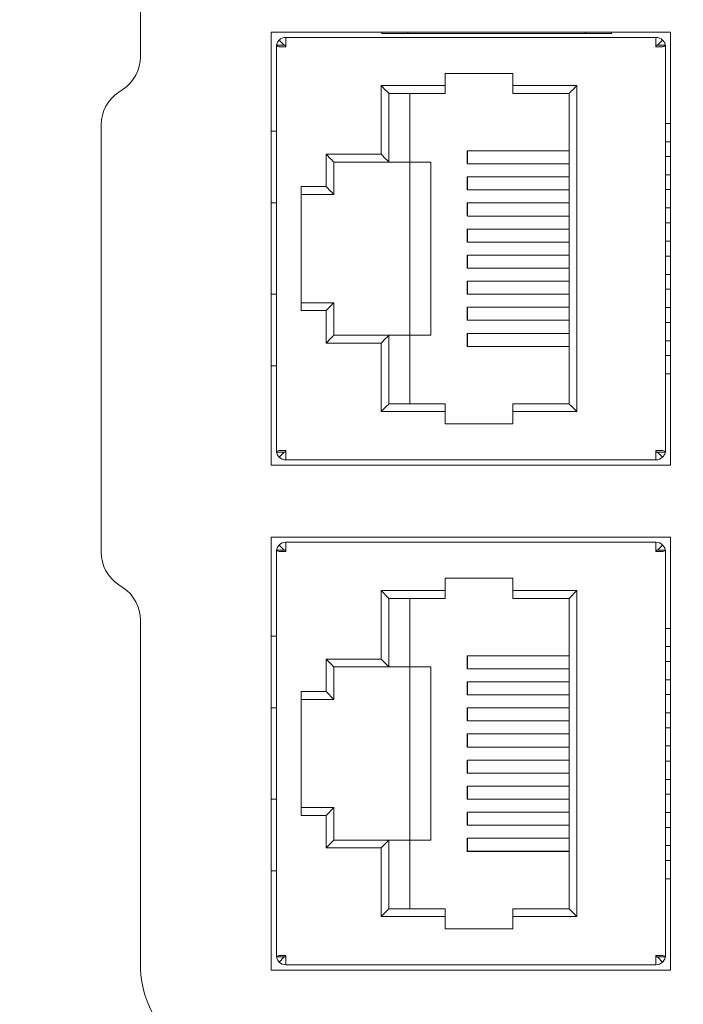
# Model space of a CAD drawing. Header units: millimetres. Extents: x -1114 to 1396, y -630 to 631.
# Tile 313 of 656: x -568 to -542, y 444 to 482. Entities that reach past the tile are written whole.
import ezdxf

# ---------------------------------------------------------------- set-up
doc = ezdxf.new("R2010")
doc.units = ezdxf.units.MM
doc.header["$MEASUREMENT"] = 0

msp = doc.modelspace()

# ---------------------------------------------------------------- linework, layer by layer
at = {"lineweight": 18}
for points, knots in [([(1038.9843, -629.7647), (1038.9843, -629.7647), (-1111.4882, -629.7647), (-1111.4882, -629.7647), (-1111.4882, -629.7647), (-1111.4882, -629.7647), (-1111.4882, 630.7883), (-1111.4882, 630.7883), (-1111.4882, 630.7883), (-1111.4882, 630.7883), (1038.9843, 630.7883), (1038.9843, 630.7883)], [0, 0, 0, 0, 0.3333333, 0.3333333, 0.3333333, 0.3333333, 0.6666667, 0.6666667, 0.6666667, 0.6666667, 1, 1, 1, 1]), ([(-557.7618, 481.3772), (-557.7951, 481.3439), (-557.8218, 481.304), (-557.8398, 481.2604), (-557.8398, 481.2604), (-557.8501, 481.2357), (-557.8575, 481.2097), (-557.8621, 481.1833)], [0, 0, 0, 0, 0.5, 0.5, 0.5, 0.5, 1, 1, 1, 1]), ([(-543.0727, 481.3772), (-543.0393, 481.3439), (-543.0126, 481.304), (-542.9946, 481.2604), (-542.9946, 481.2604), (-542.9843, 481.2357), (-542.9769, 481.2097), (-542.9724, 481.1833)], [0, 0, 0, 0, 0.5, 0.5, 0.5, 0.5, 1, 1, 1, 1]), ([(-557.7618, 481.1227), (-557.7951, 481.1328), (-557.8218, 481.1429), (-557.8398, 481.153), (-557.8398, 481.153), (-557.8578, 481.1631), (-557.8672, 481.1732), (-557.8672, 481.1832)], [0, 0, 0, 0, 0.5, 0.5, 0.5, 0.5, 1, 1, 1, 1]), ([(-542.9672, 481.1832), (-542.9672, 481.1732), (-542.9766, 481.1631), (-542.9946, 481.153), (-542.9946, 481.153), (-543.0126, 481.1429), (-543.0393, 481.1328), (-543.0727, 481.1227)], [0, 0, 0, 0, 0.5, 0.5, 0.5, 0.5, 1, 1, 1, 1]), ([(-557.8672, 465.5821), (-557.8672, 465.5922), (-557.8578, 465.6023), (-557.8398, 465.6124), (-557.8398, 465.6124), (-557.8218, 465.6225), (-557.7951, 465.6326), (-557.7618, 465.6427)], [0, 0, 0, 0, 0.5, 0.5, 0.5, 0.5, 1, 1, 1, 1]), ([(-557.7618, 465.3881), (-557.7951, 465.4215), (-557.8218, 465.4614), (-557.8398, 465.5049), (-557.8398, 465.5049), (-557.8501, 465.5297), (-557.8575, 465.5557), (-557.8621, 465.5821)], [0, 0, 0, 0, 0.5, 0.5, 0.5, 0.5, 1, 1, 1, 1]), ([(-543.0727, 465.6427), (-543.0393, 465.6326), (-543.0126, 465.6225), (-542.9946, 465.6124), (-542.9946, 465.6124), (-542.9766, 465.6023), (-542.9672, 465.5922), (-542.9672, 465.5821)], [0, 0, 0, 0, 0.5, 0.5, 0.5, 0.5, 1, 1, 1, 1]), ([(-542.9724, 465.5821), (-542.9769, 465.5557), (-542.9843, 465.5297), (-542.9946, 465.5049), (-542.9946, 465.5049), (-543.0126, 465.4614), (-543.0393, 465.4215), (-543.0727, 465.3881)], [0, 0, 0, 0, 0.5, 0.5, 0.5, 0.5, 1, 1, 1, 1]), ([(-557.7618, 461.7627), (-557.7951, 461.7728), (-557.8218, 461.7829), (-557.8398, 461.793), (-557.8398, 461.793), (-557.8578, 461.8031), (-557.8672, 461.8132), (-557.8672, 461.8233)], [0, 0, 0, 0, 0.5, 0.5, 0.5, 0.5, 1, 1, 1, 1]), ([(-557.7618, 462.0172), (-557.7951, 461.9839), (-557.8218, 461.944), (-557.8398, 461.9005), (-557.8398, 461.9005), (-557.8501, 461.8757), (-557.8575, 461.8497), (-557.8621, 461.8233)], [0, 0, 0, 0, 0.5, 0.5, 0.5, 0.5, 1, 1, 1, 1]), ([(-543.0727, 462.0172), (-543.0393, 461.9839), (-543.0126, 461.944), (-542.9946, 461.9005), (-542.9946, 461.9005), (-542.9843, 461.8757), (-542.9769, 461.8497), (-542.9724, 461.8233)], [0, 0, 0, 0, 0.5, 0.5, 0.5, 0.5, 1, 1, 1, 1]), ([(-542.9672, 461.8233), (-542.9672, 461.8132), (-542.9766, 461.8031), (-542.9946, 461.793), (-542.9946, 461.793), (-543.0126, 461.7829), (-543.0393, 461.7728), (-543.0727, 461.7627)], [0, 0, 0, 0, 0.5, 0.5, 0.5, 0.5, 1, 1, 1, 1]), ([(-557.8672, 446.2221), (-557.8672, 446.2322), (-557.8578, 446.2423), (-557.8398, 446.2524), (-557.8398, 446.2524), (-557.8218, 446.2625), (-557.7951, 446.2726), (-557.7618, 446.2827)], [0, 0, 0, 0, 0.5, 0.5, 0.5, 0.5, 1, 1, 1, 1]), ([(-543.0727, 446.2827), (-543.0393, 446.2726), (-543.0126, 446.2625), (-542.9946, 446.2524), (-542.9946, 446.2524), (-542.9766, 446.2423), (-542.9672, 446.2322), (-542.9672, 446.2221)], [0, 0, 0, 0, 0.5, 0.5, 0.5, 0.5, 1, 1, 1, 1]), ([(-563.0776, 445.9363), (-563.0776, 444.8754), (-562.6561, 443.858), (-561.906, 443.1078), (-561.906, 443.1078), (-561.1558, 442.3577), (-560.1384, 441.9363), (-559.0776, 441.9363)], [0, 0, 0, 0, 0.5, 0.5, 0.5, 0.5, 1, 1, 1, 1]), ([(-563.0776, 445.9363), (-563.0776, 444.8754), (-562.6561, 443.858), (-561.906, 443.1078), (-561.906, 443.1078), (-561.1558, 442.3577), (-560.1384, 441.9363), (-559.0776, 441.9363)], [0, 0, 0, 0, 0.5, 0.5, 0.5, 0.5, 1, 1, 1, 1]), ([(-557.7618, 446.0281), (-557.7951, 446.0615), (-557.8218, 446.1014), (-557.8398, 446.1449), (-557.8398, 446.1449), (-557.8501, 446.1697), (-557.8575, 446.1957), (-557.8621, 446.2221)], [0, 0, 0, 0, 0.5, 0.5, 0.5, 0.5, 1, 1, 1, 1]), ([(-542.9724, 446.2221), (-542.9769, 446.1957), (-542.9843, 446.1697), (-542.9946, 446.1449), (-542.9946, 446.1449), (-543.0126, 446.1014), (-543.0393, 446.0615), (-543.0727, 446.0281)], [0, 0, 0, 0, 0.5, 0.5, 0.5, 0.5, 1, 1, 1, 1])]:
    msp.add_open_spline(points, degree=3, knots=knots, dxfattribs=at)
for points in [[(-563.0776, 480.739), (-563.0776, 480.739), (-563.0776, 493.9363), (-563.0776, 493.9363)], [(-558.0672, 481.6827), (-558.0672, 481.6827), (-558.0672, 465.0827), (-558.0672, 465.0827)], [(-542.7672, 481.6827), (-542.7672, 481.6827), (-558.0672, 481.6827), (-558.0672, 481.6827)], [(-557.5072, 481.4827), (-557.6027, 481.4827), (-557.6943, 481.4448), (-557.7618, 481.3772)], [(-557.7618, 481.3772), (-557.7618, 481.3772), (-557.5678, 481.1833), (-557.5678, 481.1833)], [(-543.3272, 481.4827), (-543.3272, 481.4827), (-557.5072, 481.4827), (-557.5072, 481.4827)], [(-557.5072, 481.1227), (-557.5072, 481.1227), (-557.5072, 481.4827), (-557.5072, 481.4827)], [(-557.5072, 481.4827), (-557.5072, 481.4827), (-543.3272, 481.4827), (-543.3272, 481.4827)], [(-553.8326, 481.6363), (-553.8326, 481.6363), (-553.8326, 481.6827), (-553.8326, 481.6827)], [(-552.8326, 481.6363), (-552.8326, 481.6363), (-553.8326, 481.6363), (-553.8326, 481.6363)], [(-552.8326, 481.6827), (-552.8326, 481.6827), (-552.8326, 481.6363), (-552.8326, 481.6363)], [(-546.0326, 481.6363), (-546.0326, 481.6363), (-552.8326, 481.6363), (-552.8326, 481.6363)], [(-546.0326, 481.6827), (-546.0326, 481.6827), (-546.0326, 481.6363), (-546.0326, 481.6363)], [(-545.0326, 481.6363), (-545.0326, 481.6363), (-546.0326, 481.6363), (-546.0326, 481.6363)], [(-545.0326, 481.6827), (-545.0326, 481.6827), (-545.0326, 481.6363), (-545.0326, 481.6363)], [(-543.3272, 481.1227), (-543.3272, 481.1227), (-543.3272, 481.4827), (-543.3272, 481.4827)], [(-543.0727, 481.3772), (-543.1402, 481.4448), (-543.2317, 481.4827), (-543.3272, 481.4827)], [(-543.2666, 481.1833), (-543.2666, 481.1833), (-543.0727, 481.3772), (-543.0727, 481.3772)], [(-542.7672, 481.6827), (-542.7672, 481.6827), (-542.7672, 465.0827), (-542.7672, 465.0827)], [(-557.5172, 481.1832), (-557.5172, 481.1832), (-557.8672, 481.1832), (-557.8672, 481.1832)], [(-557.8672, 465.5821), (-557.8672, 465.5821), (-557.8672, 481.1832), (-557.8672, 481.1832)], [(-557.8672, 465.5828), (-557.8672, 465.5828), (-557.8672, 481.1825), (-557.8672, 481.1825)], [(-557.5072, 481.1227), (-557.5072, 481.1227), (-557.7618, 481.1227), (-557.7618, 481.1227)], [(-557.5172, 481.1832), (-557.5172, 481.1631), (-557.5161, 481.1429), (-557.5143, 481.1227)], [(-557.5072, 481.1327), (-557.5099, 481.1327), (-557.5124, 481.1316), (-557.5143, 481.1298)], [(-543.3201, 481.1298), (-543.322, 481.1316), (-543.3246, 481.1327), (-543.3272, 481.1327)], [(-543.0727, 481.1227), (-543.0727, 481.1227), (-543.3272, 481.1227), (-543.3272, 481.1227)], [(-543.3201, 481.1227), (-543.3183, 481.1429), (-543.3172, 481.1631), (-543.3172, 481.1832)], [(-543.3172, 481.1832), (-543.3172, 481.1832), (-542.9672, 481.1832), (-542.9672, 481.1832)], [(-542.9672, 481.1832), (-542.9672, 481.1832), (-542.9672, 465.5821), (-542.9672, 465.5821)], [(-542.9672, 481.1825), (-542.9672, 481.1825), (-542.9672, 465.5828), (-542.9672, 465.5828)], [(-563.7455, 479.491), (-563.3282, 479.7692), (-563.0776, 480.2375), (-563.0776, 480.739)], [(-563.7455, 479.491), (-563.3282, 479.7692), (-563.0776, 480.2375), (-563.0776, 480.739)], [(-551.4072, 480.1027), (-551.4072, 480.1027), (-551.4072, 479.6327), (-551.4072, 479.6327)], [(-548.8072, 480.1027), (-548.8072, 480.1027), (-551.4072, 480.1027), (-551.4072, 480.1027)], [(-548.8072, 479.6327), (-548.8072, 479.6327), (-548.8072, 480.1027), (-548.8072, 480.1027)], [(-563.9096, 479.3816), (-563.9096, 479.3816), (-563.7455, 479.491), (-563.7455, 479.491)], [(-563.9096, 479.3816), (-563.9096, 479.3816), (-563.7455, 479.491), (-563.7455, 479.491)], [(-553.8572, 479.6327), (-553.8572, 479.6327), (-553.8572, 477.0027), (-553.8572, 477.0027)], [(-551.4072, 479.6327), (-551.4072, 479.6327), (-553.8572, 479.6327), (-553.8572, 479.6327)], [(-553.8572, 479.6327), (-553.6817, 479.4571), (-553.5574, 479.3329), (-553.5572, 479.3327)], [(-551.4072, 479.3327), (-551.4072, 479.3327), (-551.4072, 479.6327), (-551.4072, 479.6327)], [(-546.3572, 479.6327), (-546.3572, 479.6327), (-548.8072, 479.6327), (-548.8072, 479.6327)], [(-548.8072, 479.6327), (-548.8072, 479.6327), (-548.8072, 479.3327), (-548.8072, 479.3327)], [(-546.3572, 479.6327), (-546.5328, 479.4571), (-546.657, 479.3329), (-546.6572, 479.3327)], [(-546.3572, 467.1327), (-546.3572, 467.1327), (-546.3572, 479.6327), (-546.3572, 479.6327)], [(-563.9096, 479.3816), (-564.3269, 479.1034), (-564.5776, 478.635), (-564.5776, 478.1335)], [(-563.9096, 479.3816), (-564.3269, 479.1034), (-564.5776, 478.635), (-564.5776, 478.1335)], [(-553.5572, 476.7027), (-553.5572, 476.7027), (-553.5572, 479.3327), (-553.5572, 479.3327)], [(-553.5572, 479.3327), (-553.5572, 479.3327), (-551.4072, 479.3327), (-551.4072, 479.3327)], [(-552.7572, 476.7027), (-552.7572, 476.7027), (-552.7572, 479.3327), (-552.7572, 479.3327)], [(-548.8072, 479.3327), (-548.8072, 479.3327), (-546.6572, 479.3327), (-546.6572, 479.3327)], [(-546.6572, 479.3327), (-546.6572, 479.3327), (-546.6572, 467.4327), (-546.6572, 467.4327)], [(-564.5776, 461.739), (-564.5776, 461.739), (-564.5776, 478.1335), (-564.5776, 478.1335)], [(-564.5776, 461.739), (-564.5776, 461.739), (-564.5776, 478.1335), (-564.5776, 478.1335)], [(-542.7673, 478.1827), (-542.7673, 478.1827), (-542.9672, 478.1827), (-542.9672, 478.1827)], [(-558.0672, 477.8827), (-558.0672, 477.8827), (-557.8772, 477.8827), (-557.8772, 477.8827)], [(-557.8672, 477.8827), (-557.8672, 477.8827), (-557.8772, 477.8827), (-557.8772, 477.8827)], [(-542.9672, 477.4827), (-542.9672, 477.4827), (-542.7673, 477.4827), (-542.7673, 477.4827)], [(-555.9672, 477.0027), (-555.9672, 477.0027), (-555.9672, 475.7577), (-555.9672, 475.7577)], [(-553.8572, 477.0027), (-553.8572, 477.0027), (-555.9672, 477.0027), (-555.9672, 477.0027)], [(-555.9672, 477.0027), (-555.7917, 476.8271), (-555.6674, 476.7029), (-555.6672, 476.7027)], [(-553.8572, 477.0027), (-553.6817, 476.8271), (-553.5574, 476.7029), (-553.5572, 476.7027)], [(-550.5572, 476.6327), (-550.5572, 476.6327), (-550.5572, 477.1327), (-550.5572, 477.1327)], [(-550.5572, 477.1327), (-550.5572, 477.1327), (-546.6572, 477.1327), (-546.6572, 477.1327)], [(-547.3957, 477.1322), (-547.3957, 477.1322), (-550.5507, 477.1322), (-550.5507, 477.1322)], [(-550.5507, 477.1322), (-550.5507, 477.1322), (-550.5507, 476.6327), (-550.5507, 476.6327)], [(-546.6572, 477.1322), (-546.6572, 477.1322), (-547.3957, 477.1322), (-547.3957, 477.1322)], [(-542.7673, 476.9127), (-542.7673, 476.9127), (-542.9672, 476.9127), (-542.9672, 476.9127)], [(-555.6672, 475.4577), (-555.6672, 475.4577), (-555.6672, 476.7027), (-555.6672, 476.7027)], [(-555.6672, 476.7027), (-555.6672, 476.7027), (-553.5572, 476.7027), (-553.5572, 476.7027)], [(-553.5572, 476.7027), (-553.5572, 476.7027), (-552.7572, 476.7027), (-552.7572, 476.7027)], [(-552.7572, 470.0627), (-552.7572, 470.0627), (-552.7572, 476.7027), (-552.7572, 476.7027)], [(-552.7572, 476.7027), (-552.7572, 476.7027), (-551.9572, 476.7027), (-551.9572, 476.7027)], [(-551.9572, 470.0627), (-551.9572, 470.0627), (-551.9572, 476.7027), (-551.9572, 476.7027)], [(-550.5507, 476.6322), (-550.5507, 476.6322), (-547.3957, 476.6322), (-547.3957, 476.6322)], [(-547.3957, 476.6322), (-547.3957, 476.6322), (-546.6572, 476.6322), (-546.6572, 476.6322)], [(-550.5572, 475.6327), (-550.5572, 475.6327), (-550.5572, 476.1327), (-550.5572, 476.1327)], [(-550.5572, 476.1327), (-550.5572, 476.1327), (-546.6572, 476.1327), (-546.6572, 476.1327)], [(-547.3957, 476.1324), (-547.3957, 476.1324), (-550.5507, 476.1324), (-550.5507, 476.1324)], [(-550.5507, 476.1324), (-550.5507, 476.1324), (-550.5507, 475.6327), (-550.5507, 475.6327)], [(-546.6572, 476.1324), (-546.6572, 476.1324), (-547.3957, 476.1324), (-547.3957, 476.1324)], [(-542.9672, 476.2127), (-542.9672, 476.2127), (-542.7673, 476.2127), (-542.7673, 476.2127)], [(-555.9672, 475.7577), (-555.9672, 475.7577), (-556.9172, 475.7577), (-556.9172, 475.7577)], [(-556.9172, 475.7577), (-556.9172, 475.7577), (-556.9172, 471.0077), (-556.9172, 471.0077)], [(-555.9672, 475.7577), (-555.7917, 475.5821), (-555.6674, 475.4579), (-555.6672, 475.4577)], [(-556.9172, 475.4577), (-556.9172, 475.4577), (-555.6672, 475.4577), (-555.6672, 475.4577)], [(-550.5507, 475.6324), (-550.5507, 475.6324), (-547.3957, 475.6324), (-547.3957, 475.6324)], [(-547.3957, 475.6324), (-547.3957, 475.6324), (-546.6572, 475.6324), (-546.6572, 475.6324)], [(-542.7673, 475.6427), (-542.7673, 475.6427), (-542.9672, 475.6427), (-542.9672, 475.6427)], [(-557.8772, 475.1327), (-557.8772, 475.1327), (-558.0672, 475.1327), (-558.0672, 475.1327)], [(-557.8672, 475.1327), (-557.8672, 475.1327), (-557.8772, 475.1327), (-557.8772, 475.1327)], [(-550.5572, 474.6327), (-550.5572, 474.6327), (-550.5572, 475.1327), (-550.5572, 475.1327)], [(-550.5572, 475.1327), (-550.5572, 475.1327), (-546.6572, 475.1327), (-546.6572, 475.1327)], [(-547.3957, 475.1326), (-547.3957, 475.1326), (-550.5507, 475.1326), (-550.5507, 475.1326)], [(-550.5507, 475.1326), (-550.5507, 475.1326), (-550.5507, 474.6327), (-550.5507, 474.6327)], [(-546.6572, 475.1326), (-546.6572, 475.1326), (-547.3957, 475.1326), (-547.3957, 475.1326)], [(-542.9672, 474.9427), (-542.9672, 474.9427), (-542.7673, 474.9427), (-542.7673, 474.9427)], [(-550.5507, 474.6326), (-550.5507, 474.6326), (-547.3957, 474.6326), (-547.3957, 474.6326)], [(-547.3957, 474.6326), (-547.3957, 474.6326), (-546.6572, 474.6326), (-546.6572, 474.6326)], [(-542.7673, 474.3727), (-542.7673, 474.3727), (-542.9672, 474.3727), (-542.9672, 474.3727)], [(-550.5572, 473.6327), (-550.5572, 473.6327), (-550.5572, 474.1327), (-550.5572, 474.1327)], [(-550.5572, 474.1327), (-550.5572, 474.1327), (-546.6572, 474.1327), (-546.6572, 474.1327)], [(-547.3957, 474.1325), (-547.3957, 474.1325), (-550.5507, 474.1325), (-550.5507, 474.1325)], [(-550.5507, 474.1325), (-550.5507, 474.1325), (-550.5507, 473.6327), (-550.5507, 473.6327)], [(-546.6572, 474.1325), (-546.6572, 474.1325), (-547.3957, 474.1325), (-547.3957, 474.1325)], [(-550.5507, 473.6325), (-550.5507, 473.6325), (-547.3957, 473.6325), (-547.3957, 473.6325)], [(-547.3957, 473.6325), (-547.3957, 473.6325), (-546.6572, 473.6325), (-546.6572, 473.6325)], [(-542.9672, 473.6727), (-542.9672, 473.6727), (-542.7673, 473.6727), (-542.7673, 473.6727)], [(-550.5572, 473.1327), (-550.5572, 473.1327), (-550.5572, 472.6327), (-550.5572, 472.6327)], [(-547.3957, 473.1329), (-547.3957, 473.1329), (-550.5507, 473.1329), (-550.5507, 473.1329)], [(-550.5507, 473.1327), (-550.5507, 473.1327), (-550.5507, 472.6329), (-550.5507, 472.6329)], [(-546.6572, 473.1329), (-546.6572, 473.1329), (-547.3957, 473.1329), (-547.3957, 473.1329)], [(-542.7673, 473.0927), (-542.7673, 473.0927), (-542.9672, 473.0927), (-542.9672, 473.0927)], [(-546.6572, 472.6327), (-546.6572, 472.6327), (-550.5572, 472.6327), (-550.5572, 472.6327)], [(-550.5507, 472.6329), (-550.5507, 472.6329), (-547.3957, 472.6329), (-547.3957, 472.6329)], [(-547.3957, 472.6329), (-547.3957, 472.6329), (-546.6572, 472.6329), (-546.6572, 472.6329)], [(-542.9672, 472.3927), (-542.9672, 472.3927), (-542.7673, 472.3927), (-542.7673, 472.3927)], [(-550.5572, 472.1327), (-550.5572, 472.1327), (-550.5572, 471.6327), (-550.5572, 471.6327)], [(-547.3957, 472.1328), (-547.3957, 472.1328), (-550.5507, 472.1328), (-550.5507, 472.1328)], [(-550.5507, 472.1327), (-550.5507, 472.1327), (-550.5507, 471.6328), (-550.5507, 471.6328)], [(-546.6572, 472.1328), (-546.6572, 472.1328), (-547.3957, 472.1328), (-547.3957, 472.1328)], [(-558.0672, 471.6327), (-558.0672, 471.6327), (-557.8772, 471.6327), (-557.8772, 471.6327)], [(-557.8672, 471.6327), (-557.8672, 471.6327), (-557.8772, 471.6327), (-557.8772, 471.6327)], [(-546.6572, 471.6327), (-546.6572, 471.6327), (-550.5572, 471.6327), (-550.5572, 471.6327)], [(-550.5507, 471.6328), (-550.5507, 471.6328), (-547.3957, 471.6328), (-547.3957, 471.6328)], [(-547.3957, 471.6328), (-547.3957, 471.6328), (-546.6572, 471.6328), (-546.6572, 471.6328)], [(-542.7673, 471.8227), (-542.7673, 471.8227), (-542.9672, 471.8227), (-542.9672, 471.8227)], [(-555.6672, 471.3077), (-555.6672, 471.3077), (-556.9172, 471.3077), (-556.9172, 471.3077)], [(-555.6672, 471.3077), (-555.6672, 471.3077), (-555.7915, 471.1834), (-555.9672, 471.0077)], [(-555.6672, 470.0627), (-555.6672, 470.0627), (-555.6672, 471.3077), (-555.6672, 471.3077)], [(-556.9172, 471.0077), (-556.9172, 471.0077), (-555.9672, 471.0077), (-555.9672, 471.0077)], [(-555.9672, 471.0077), (-555.9672, 471.0077), (-555.9672, 469.7627), (-555.9672, 469.7627)], [(-550.5572, 471.1327), (-550.5572, 471.1327), (-550.5572, 470.6327), (-550.5572, 470.6327)], [(-547.3957, 471.133), (-547.3957, 471.133), (-550.5507, 471.133), (-550.5507, 471.133)], [(-550.5507, 471.1327), (-550.5507, 471.1327), (-550.5507, 470.633), (-550.5507, 470.633)], [(-546.6572, 471.133), (-546.6572, 471.133), (-547.3957, 471.133), (-547.3957, 471.133)], [(-542.9672, 471.1227), (-542.9672, 471.1227), (-542.7673, 471.1227), (-542.7673, 471.1227)], [(-546.6572, 470.6327), (-546.6572, 470.6327), (-550.5572, 470.6327), (-550.5572, 470.6327)], [(-550.5507, 470.633), (-550.5507, 470.633), (-547.3957, 470.633), (-547.3957, 470.633)], [(-547.3957, 470.633), (-547.3957, 470.633), (-546.6572, 470.633), (-546.6572, 470.633)], [(-542.7673, 470.5527), (-542.7673, 470.5527), (-542.9672, 470.5527), (-542.9672, 470.5527)], [(-555.6672, 470.0627), (-555.6672, 470.0627), (-555.7915, 469.9384), (-555.9672, 469.7627)], [(-553.5572, 470.0627), (-553.5572, 470.0627), (-555.6672, 470.0627), (-555.6672, 470.0627)], [(-553.5572, 470.0627), (-553.5572, 470.0627), (-553.6815, 469.9384), (-553.8572, 469.7627)], [(-553.5572, 470.0627), (-553.5572, 470.0627), (-552.7572, 470.0627), (-552.7572, 470.0627)], [(-553.5572, 467.4327), (-553.5572, 467.4327), (-553.5572, 470.0627), (-553.5572, 470.0627)], [(-551.9572, 470.0627), (-551.9572, 470.0627), (-552.7572, 470.0627), (-552.7572, 470.0627)], [(-552.7572, 470.0627), (-552.7572, 470.0627), (-552.7572, 467.4327), (-552.7572, 467.4327)], [(-550.5572, 470.1327), (-550.5572, 470.1327), (-550.5572, 469.6327), (-550.5572, 469.6327)], [(-547.3957, 470.1331), (-547.3957, 470.1331), (-550.5507, 470.1331), (-550.5507, 470.1331)], [(-550.5507, 470.1327), (-550.5507, 470.1327), (-550.5507, 469.6331), (-550.5507, 469.6331)], [(-546.6572, 470.1331), (-546.6572, 470.1331), (-547.3957, 470.1331), (-547.3957, 470.1331)], [(-555.9672, 469.7627), (-555.9672, 469.7627), (-553.8572, 469.7627), (-553.8572, 469.7627)], [(-553.8572, 469.7627), (-553.8572, 469.7627), (-553.8572, 467.1327), (-553.8572, 467.1327)], [(-542.9672, 469.8527), (-542.9672, 469.8527), (-542.7673, 469.8527), (-542.7673, 469.8527)], [(-546.6572, 469.6327), (-546.6572, 469.6327), (-550.5572, 469.6327), (-550.5572, 469.6327)], [(-550.5507, 469.6331), (-550.5507, 469.6331), (-547.3957, 469.6331), (-547.3957, 469.6331)], [(-547.3957, 469.6331), (-547.3957, 469.6331), (-546.6572, 469.6331), (-546.6572, 469.6331)], [(-542.7673, 469.2827), (-542.7673, 469.2827), (-542.9672, 469.2827), (-542.9672, 469.2827)], [(-557.8772, 468.8827), (-557.8772, 468.8827), (-558.0672, 468.8827), (-558.0672, 468.8827)], [(-557.8672, 468.8827), (-557.8672, 468.8827), (-557.8772, 468.8827), (-557.8772, 468.8827)], [(-542.9672, 468.5827), (-542.9672, 468.5827), (-542.7673, 468.5827), (-542.7673, 468.5827)], [(-553.5572, 467.4327), (-553.5572, 467.4327), (-553.6815, 467.3084), (-553.8572, 467.1327)], [(-551.4072, 467.4327), (-551.4072, 467.4327), (-553.5572, 467.4327), (-553.5572, 467.4327)], [(-551.4072, 467.1327), (-551.4072, 467.1327), (-551.4072, 467.4327), (-551.4072, 467.4327)], [(-548.8072, 467.4327), (-548.8072, 467.4327), (-548.8072, 467.1327), (-548.8072, 467.1327)], [(-546.6572, 467.4327), (-546.6572, 467.4327), (-548.8072, 467.4327), (-548.8072, 467.4327)], [(-546.3572, 467.1327), (-546.5328, 467.3082), (-546.657, 467.4325), (-546.6572, 467.4327)], [(-553.8572, 467.1327), (-553.8572, 467.1327), (-551.4072, 467.1327), (-551.4072, 467.1327)], [(-551.4072, 467.1327), (-551.4072, 467.1327), (-551.4072, 466.6627), (-551.4072, 466.6627)], [(-548.8072, 467.1327), (-548.8072, 467.1327), (-546.3572, 467.1327), (-546.3572, 467.1327)], [(-548.8072, 466.6627), (-548.8072, 466.6627), (-548.8072, 467.1327), (-548.8072, 467.1327)], [(-551.4072, 466.6627), (-551.4072, 466.6627), (-548.8072, 466.6627), (-548.8072, 466.6627)], [(-557.5172, 465.5821), (-557.5172, 465.5821), (-557.8672, 465.5821), (-557.8672, 465.5821)], [(-557.7618, 465.6427), (-557.7618, 465.6427), (-557.5072, 465.6427), (-557.5072, 465.6427)], [(-557.5678, 465.5821), (-557.5678, 465.5821), (-557.7618, 465.3881), (-557.7618, 465.3881)], [(-557.5143, 465.6427), (-557.5161, 465.6225), (-557.5172, 465.6023), (-557.5172, 465.5821)], [(-557.5143, 465.6356), (-557.5124, 465.6337), (-557.5099, 465.6327), (-557.5072, 465.6327)], [(-557.5072, 465.6427), (-557.5072, 465.6427), (-557.5072, 465.2827), (-557.5072, 465.2827)], [(-543.3272, 465.6427), (-543.3272, 465.6427), (-543.3272, 465.2827), (-543.3272, 465.2827)], [(-543.3272, 465.6427), (-543.3272, 465.6427), (-543.0727, 465.6427), (-543.0727, 465.6427)], [(-543.3272, 465.6327), (-543.3246, 465.6327), (-543.322, 465.6337), (-543.3201, 465.6356)], [(-543.3172, 465.5821), (-543.3172, 465.6023), (-543.3183, 465.6225), (-543.3201, 465.6427)], [(-543.3172, 465.5821), (-543.3172, 465.5821), (-542.9672, 465.5821), (-542.9672, 465.5821)], [(-543.2666, 465.5821), (-543.2666, 465.5821), (-543.0727, 465.3881), (-543.0727, 465.3881)], [(-557.7618, 465.3881), (-557.6943, 465.3206), (-557.6027, 465.2827), (-557.5072, 465.2827)], [(-557.5072, 465.2827), (-557.5072, 465.2827), (-543.3272, 465.2827), (-543.3272, 465.2827)], [(-543.3272, 465.2827), (-543.3272, 465.2827), (-557.5072, 465.2827), (-557.5072, 465.2827)], [(-543.3272, 465.2827), (-543.2317, 465.2827), (-543.1402, 465.3206), (-543.0727, 465.3881)], [(-558.0672, 465.0827), (-558.0672, 465.0827), (-542.7672, 465.0827), (-542.7672, 465.0827)], [(-542.7672, 462.3227), (-542.7672, 462.3227), (-558.0672, 462.3227), (-558.0672, 462.3227)], [(-558.0672, 462.3227), (-558.0672, 462.3227), (-558.0672, 445.7227), (-558.0672, 445.7227)], [(-557.5072, 462.1227), (-557.6027, 462.1227), (-557.6943, 462.0848), (-557.7618, 462.0172)], [(-543.3272, 462.1227), (-543.3272, 462.1227), (-557.5072, 462.1227), (-557.5072, 462.1227)], [(-557.5072, 461.7627), (-557.5072, 461.7627), (-557.5072, 462.1227), (-557.5072, 462.1227)], [(-557.5072, 462.1227), (-557.5072, 462.1227), (-543.3272, 462.1227), (-543.3272, 462.1227)], [(-543.3272, 461.7627), (-543.3272, 461.7627), (-543.3272, 462.1227), (-543.3272, 462.1227)], [(-543.0727, 462.0172), (-543.1402, 462.0848), (-543.2317, 462.1227), (-543.3272, 462.1227)], [(-542.7672, 462.3227), (-542.7672, 462.3227), (-542.7672, 445.7227), (-542.7672, 445.7227)], [(-564.5776, 461.739), (-564.5776, 461.2375), (-564.3269, 460.7692), (-563.9096, 460.491)], [(-564.5776, 461.739), (-564.5776, 461.2375), (-564.3269, 460.7692), (-563.9096, 460.491)], [(-557.5172, 461.8233), (-557.5172, 461.8233), (-557.8672, 461.8233), (-557.8672, 461.8233)], [(-557.8672, 446.2221), (-557.8672, 446.2221), (-557.8672, 461.8233), (-557.8672, 461.8233)], [(-557.7618, 462.0172), (-557.7618, 462.0172), (-557.5678, 461.8233), (-557.5678, 461.8233)], [(-557.5072, 461.7627), (-557.5072, 461.7627), (-557.7618, 461.7627), (-557.7618, 461.7627)], [(-557.5172, 461.8233), (-557.5172, 461.8031), (-557.5161, 461.7829), (-557.5143, 461.7627)], [(-557.5072, 461.7727), (-557.5099, 461.7727), (-557.5124, 461.7716), (-557.5143, 461.7698)], [(-543.3201, 461.7698), (-543.322, 461.7716), (-543.3246, 461.7727), (-543.3272, 461.7727)], [(-543.0727, 461.7627), (-543.0727, 461.7627), (-543.3272, 461.7627), (-543.3272, 461.7627)], [(-543.3201, 461.7627), (-543.3183, 461.7829), (-543.3172, 461.8031), (-543.3172, 461.8233)], [(-543.3172, 461.8233), (-543.3172, 461.8233), (-542.9672, 461.8233), (-542.9672, 461.8233)], [(-543.2666, 461.8233), (-543.2666, 461.8233), (-543.0727, 462.0172), (-543.0727, 462.0172)], [(-542.9672, 461.8233), (-542.9672, 461.8233), (-542.9672, 446.2221), (-542.9672, 446.2221)], [(-551.4072, 460.7427), (-551.4072, 460.7427), (-551.4072, 460.2727), (-551.4072, 460.2727)], [(-548.8072, 460.7427), (-548.8072, 460.7427), (-551.4072, 460.7427), (-551.4072, 460.7427)], [(-548.8072, 460.2727), (-548.8072, 460.2727), (-548.8072, 460.7427), (-548.8072, 460.7427)], [(-563.7455, 460.3816), (-563.7455, 460.3816), (-563.9096, 460.491), (-563.9096, 460.491)], [(-563.7455, 460.3816), (-563.7455, 460.3816), (-563.9096, 460.491), (-563.9096, 460.491)], [(-563.0776, 459.1335), (-563.0776, 459.635), (-563.3282, 460.1034), (-563.7455, 460.3816)], [(-563.0776, 459.1335), (-563.0776, 459.635), (-563.3282, 460.1034), (-563.7455, 460.3816)], [(-553.8572, 460.2727), (-553.8572, 460.2727), (-553.8572, 457.6427), (-553.8572, 457.6427)], [(-551.4072, 460.2727), (-551.4072, 460.2727), (-553.8572, 460.2727), (-553.8572, 460.2727)], [(-553.8572, 460.2727), (-553.8572, 460.2727), (-553.5572, 459.9727), (-553.5572, 459.9727)], [(-551.4072, 459.9727), (-551.4072, 459.9727), (-551.4072, 460.2727), (-551.4072, 460.2727)], [(-546.3572, 460.2727), (-546.3572, 460.2727), (-548.8072, 460.2727), (-548.8072, 460.2727)], [(-548.8072, 459.9727), (-548.8072, 459.9727), (-548.8072, 460.2727), (-548.8072, 460.2727)], [(-546.3572, 460.2727), (-546.3572, 460.2727), (-546.6572, 459.9727), (-546.6572, 459.9727)], [(-546.3572, 447.7727), (-546.3572, 447.7727), (-546.3572, 460.2727), (-546.3572, 460.2727)], [(-553.5572, 459.9727), (-553.5572, 459.9727), (-553.5572, 457.3427), (-553.5572, 457.3427)], [(-551.4072, 459.9727), (-551.4072, 459.9727), (-553.5572, 459.9727), (-553.5572, 459.9727)], [(-552.7572, 457.3427), (-552.7572, 457.3427), (-552.7572, 459.9727), (-552.7572, 459.9727)], [(-546.6572, 459.9727), (-546.6572, 459.9727), (-548.8072, 459.9727), (-548.8072, 459.9727)], [(-546.6572, 448.0727), (-546.6572, 448.0727), (-546.6572, 459.9727), (-546.6572, 459.9727)], [(-563.0776, 445.9363), (-563.0776, 445.9363), (-563.0776, 459.1335), (-563.0776, 459.1335)], [(-563.0776, 445.9363), (-563.0776, 445.9363), (-563.0776, 459.1335), (-563.0776, 459.1335)], [(-542.9672, 458.8227), (-542.9672, 458.8227), (-542.7673, 458.8227), (-542.7673, 458.8227)], [(-558.0672, 458.5227), (-558.0672, 458.5227), (-557.8772, 458.5227), (-557.8772, 458.5227)], [(-557.8672, 458.5227), (-557.8672, 458.5227), (-557.8772, 458.5227), (-557.8772, 458.5227)], [(-542.9672, 458.1227), (-542.9672, 458.1227), (-542.7673, 458.1227), (-542.7673, 458.1227)], [(-555.9672, 457.6427), (-555.9672, 457.6427), (-555.9672, 456.3977), (-555.9672, 456.3977)], [(-553.8572, 457.6427), (-553.8572, 457.6427), (-555.9672, 457.6427), (-555.9672, 457.6427)], [(-555.9672, 457.6427), (-555.9672, 457.6427), (-555.6672, 457.3427), (-555.6672, 457.3427)], [(-553.8572, 457.6427), (-553.8572, 457.6427), (-553.5572, 457.3427), (-553.5572, 457.3427)], [(-550.5572, 457.7727), (-550.5572, 457.7727), (-550.5572, 457.2727), (-550.5572, 457.2727)], [(-546.6572, 457.7727), (-546.6572, 457.7727), (-550.5572, 457.7727), (-550.5572, 457.7727)], [(-547.3957, 457.7722), (-547.3957, 457.7722), (-550.5507, 457.7722), (-550.5507, 457.7722)], [(-550.5507, 457.7722), (-550.5507, 457.7722), (-550.5507, 457.2727), (-550.5507, 457.2727)], [(-546.6572, 457.7722), (-546.6572, 457.7722), (-547.3957, 457.7722), (-547.3957, 457.7722)], [(-553.5572, 457.3427), (-553.5572, 457.3427), (-555.6672, 457.3427), (-555.6672, 457.3427)], [(-555.6672, 457.3427), (-555.6672, 457.3427), (-555.6672, 456.0977), (-555.6672, 456.0977)], [(-553.5572, 457.3427), (-553.5572, 457.3427), (-552.7572, 457.3427), (-552.7572, 457.3427)], [(-552.7572, 450.7027), (-552.7572, 450.7027), (-552.7572, 457.3427), (-552.7572, 457.3427)], [(-552.7572, 457.3427), (-552.7572, 457.3427), (-551.9572, 457.3427), (-551.9572, 457.3427)], [(-551.9572, 457.3427), (-551.9572, 457.3427), (-551.9572, 450.7027), (-551.9572, 450.7027)], [(-547.3957, 457.2722), (-547.3957, 457.2722), (-550.5507, 457.2722), (-550.5507, 457.2722)], [(-546.6572, 457.2722), (-546.6572, 457.2722), (-547.3957, 457.2722), (-547.3957, 457.2722)], [(-542.9672, 457.5527), (-542.9672, 457.5527), (-542.7673, 457.5527), (-542.7673, 457.5527)], [(-542.9672, 456.8527), (-542.9672, 456.8527), (-542.7673, 456.8527), (-542.7673, 456.8527)], [(-550.5572, 456.7727), (-550.5572, 456.7727), (-550.5572, 456.2727), (-550.5572, 456.2727)], [(-546.6572, 456.7727), (-546.6572, 456.7727), (-550.5572, 456.7727), (-550.5572, 456.7727)], [(-547.3957, 456.7724), (-547.3957, 456.7724), (-550.5507, 456.7724), (-550.5507, 456.7724)], [(-550.5507, 456.7724), (-550.5507, 456.7724), (-550.5507, 456.2727), (-550.5507, 456.2727)], [(-546.6572, 456.7724), (-546.6572, 456.7724), (-547.3957, 456.7724), (-547.3957, 456.7724)], [(-555.9672, 456.3977), (-555.9672, 456.3977), (-556.9172, 456.3977), (-556.9172, 456.3977)], [(-556.9172, 456.3977), (-556.9172, 456.3977), (-556.9172, 451.6477), (-556.9172, 451.6477)], [(-555.6672, 456.0977), (-555.6672, 456.0977), (-556.9172, 456.0977), (-556.9172, 456.0977)], [(-555.9672, 456.3977), (-555.9672, 456.3977), (-555.6672, 456.0977), (-555.6672, 456.0977)], [(-547.3957, 456.2724), (-547.3957, 456.2724), (-550.5507, 456.2724), (-550.5507, 456.2724)], [(-546.6572, 456.2724), (-546.6572, 456.2724), (-547.3957, 456.2724), (-547.3957, 456.2724)], [(-542.9672, 456.2827), (-542.9672, 456.2827), (-542.7673, 456.2827), (-542.7673, 456.2827)], [(-557.8772, 455.7727), (-557.8772, 455.7727), (-558.0672, 455.7727), (-558.0672, 455.7727)], [(-557.8672, 455.7727), (-557.8672, 455.7727), (-557.8772, 455.7727), (-557.8772, 455.7727)], [(-550.5572, 455.7727), (-550.5572, 455.7727), (-550.5572, 455.2727), (-550.5572, 455.2727)], [(-546.6572, 455.7727), (-546.6572, 455.7727), (-550.5572, 455.7727), (-550.5572, 455.7727)], [(-547.3957, 455.7726), (-547.3957, 455.7726), (-550.5507, 455.7726), (-550.5507, 455.7726)], [(-550.5507, 455.7726), (-550.5507, 455.7726), (-550.5507, 455.2727), (-550.5507, 455.2727)], [(-546.6572, 455.7726), (-546.6572, 455.7726), (-547.3957, 455.7726), (-547.3957, 455.7726)], [(-542.9672, 455.5827), (-542.9672, 455.5827), (-542.7673, 455.5827), (-542.7673, 455.5827)], [(-547.3957, 455.2726), (-547.3957, 455.2726), (-550.5507, 455.2726), (-550.5507, 455.2726)], [(-546.6572, 455.2726), (-546.6572, 455.2726), (-547.3957, 455.2726), (-547.3957, 455.2726)], [(-542.9672, 455.0127), (-542.9672, 455.0127), (-542.7673, 455.0127), (-542.7673, 455.0127)], [(-550.5572, 454.7727), (-550.5572, 454.7727), (-550.5572, 454.2727), (-550.5572, 454.2727)], [(-546.6572, 454.7727), (-546.6572, 454.7727), (-550.5572, 454.7727), (-550.5572, 454.7727)], [(-547.3957, 454.7725), (-547.3957, 454.7725), (-550.5507, 454.7725), (-550.5507, 454.7725)], [(-550.5507, 454.7725), (-550.5507, 454.7725), (-550.5507, 454.2727), (-550.5507, 454.2727)], [(-546.6572, 454.7725), (-546.6572, 454.7725), (-547.3957, 454.7725), (-547.3957, 454.7725)], [(-547.3957, 454.2725), (-547.3957, 454.2725), (-550.5507, 454.2725), (-550.5507, 454.2725)], [(-546.6572, 454.2725), (-546.6572, 454.2725), (-547.3957, 454.2725), (-547.3957, 454.2725)], [(-542.9672, 454.3127), (-542.9672, 454.3127), (-542.7673, 454.3127), (-542.7673, 454.3127)], [(-550.5572, 453.2727), (-550.5572, 453.2727), (-550.5572, 453.7727), (-550.5572, 453.7727)], [(-547.3957, 453.7729), (-547.3957, 453.7729), (-550.5507, 453.7729), (-550.5507, 453.7729)], [(-550.5507, 453.7727), (-550.5507, 453.7727), (-550.5507, 453.2729), (-550.5507, 453.2729)], [(-546.6572, 453.7729), (-546.6572, 453.7729), (-547.3957, 453.7729), (-547.3957, 453.7729)], [(-542.9672, 453.7327), (-542.9672, 453.7327), (-542.7673, 453.7327), (-542.7673, 453.7327)], [(-546.6572, 453.2727), (-546.6572, 453.2727), (-550.5572, 453.2727), (-550.5572, 453.2727)], [(-547.3957, 453.2729), (-547.3957, 453.2729), (-550.5507, 453.2729), (-550.5507, 453.2729)], [(-546.6572, 453.2729), (-546.6572, 453.2729), (-547.3957, 453.2729), (-547.3957, 453.2729)], [(-542.9672, 453.0327), (-542.9672, 453.0327), (-542.7673, 453.0327), (-542.7673, 453.0327)], [(-550.5572, 452.2727), (-550.5572, 452.2727), (-550.5572, 452.7727), (-550.5572, 452.7727)], [(-547.3957, 452.7728), (-547.3957, 452.7728), (-550.5507, 452.7728), (-550.5507, 452.7728)], [(-550.5507, 452.7727), (-550.5507, 452.7727), (-550.5507, 452.2728), (-550.5507, 452.2728)], [(-546.6572, 452.7728), (-546.6572, 452.7728), (-547.3957, 452.7728), (-547.3957, 452.7728)], [(-558.0672, 452.2727), (-558.0672, 452.2727), (-557.8772, 452.2727), (-557.8772, 452.2727)], [(-557.8672, 452.2727), (-557.8672, 452.2727), (-557.8772, 452.2727), (-557.8772, 452.2727)], [(-546.6572, 452.2727), (-546.6572, 452.2727), (-550.5572, 452.2727), (-550.5572, 452.2727)], [(-547.3957, 452.2728), (-547.3957, 452.2728), (-550.5507, 452.2728), (-550.5507, 452.2728)], [(-546.6572, 452.2728), (-546.6572, 452.2728), (-547.3957, 452.2728), (-547.3957, 452.2728)], [(-542.9672, 452.4627), (-542.9672, 452.4627), (-542.7673, 452.4627), (-542.7673, 452.4627)], [(-556.9172, 451.9477), (-556.9172, 451.9477), (-555.6672, 451.9477), (-555.6672, 451.9477)], [(-555.9672, 451.6477), (-555.9672, 451.6477), (-555.6672, 451.9477), (-555.6672, 451.9477)], [(-555.6672, 451.9477), (-555.6672, 451.9477), (-555.6672, 450.7027), (-555.6672, 450.7027)], [(-556.9172, 451.6477), (-556.9172, 451.6477), (-555.9672, 451.6477), (-555.9672, 451.6477)], [(-555.9672, 451.6477), (-555.9672, 451.6477), (-555.9672, 450.4027), (-555.9672, 450.4027)], [(-550.5572, 451.2727), (-550.5572, 451.2727), (-550.5572, 451.7727), (-550.5572, 451.7727)], [(-547.3957, 451.773), (-547.3957, 451.773), (-550.5507, 451.773), (-550.5507, 451.773)], [(-550.5507, 451.7727), (-550.5507, 451.7727), (-550.5507, 451.273), (-550.5507, 451.273)], [(-546.6572, 451.773), (-546.6572, 451.773), (-547.3957, 451.773), (-547.3957, 451.773)], [(-542.9672, 451.7627), (-542.9672, 451.7627), (-542.7673, 451.7627), (-542.7673, 451.7627)], [(-546.6572, 451.2727), (-546.6572, 451.2727), (-550.5572, 451.2727), (-550.5572, 451.2727)], [(-547.3957, 451.273), (-547.3957, 451.273), (-550.5507, 451.273), (-550.5507, 451.273)], [(-546.6572, 451.273), (-546.6572, 451.273), (-547.3957, 451.273), (-547.3957, 451.273)], [(-542.9672, 451.1927), (-542.9672, 451.1927), (-542.7673, 451.1927), (-542.7673, 451.1927)], [(-550.5572, 450.2727), (-550.5572, 450.2727), (-550.5572, 450.7727), (-550.5572, 450.7727)], [(-547.3957, 450.7731), (-547.3957, 450.7731), (-550.5507, 450.7731), (-550.5507, 450.7731)], [(-550.5507, 450.7727), (-550.5507, 450.7727), (-550.5507, 450.2731), (-550.5507, 450.2731)], [(-546.6572, 450.7731), (-546.6572, 450.7731), (-547.3957, 450.7731), (-547.3957, 450.7731)], [(-555.9672, 450.4027), (-555.9672, 450.4027), (-555.6672, 450.7027), (-555.6672, 450.7027)], [(-555.9672, 450.4027), (-555.9672, 450.4027), (-553.8572, 450.4027), (-553.8572, 450.4027)], [(-555.6672, 450.7027), (-555.6672, 450.7027), (-553.5572, 450.7027), (-553.5572, 450.7027)], [(-553.8572, 450.4027), (-553.8572, 450.4027), (-553.5572, 450.7027), (-553.5572, 450.7027)], [(-553.8572, 450.4027), (-553.8572, 450.4027), (-553.8572, 447.7727), (-553.8572, 447.7727)], [(-553.5572, 450.7027), (-553.5572, 450.7027), (-552.7572, 450.7027), (-552.7572, 450.7027)], [(-553.5572, 450.7027), (-553.5572, 450.7027), (-553.5572, 448.0727), (-553.5572, 448.0727)], [(-551.9572, 450.7027), (-551.9572, 450.7027), (-552.7572, 450.7027), (-552.7572, 450.7027)], [(-552.7572, 450.7027), (-552.7572, 450.7027), (-552.7572, 448.0727), (-552.7572, 448.0727)], [(-542.9672, 450.4927), (-542.9672, 450.4927), (-542.7673, 450.4927), (-542.7673, 450.4927)], [(-546.6572, 450.2727), (-546.6572, 450.2727), (-550.5572, 450.2727), (-550.5572, 450.2727)], [(-547.3957, 450.2731), (-547.3957, 450.2731), (-550.5507, 450.2731), (-550.5507, 450.2731)], [(-546.6572, 450.2731), (-546.6572, 450.2731), (-547.3957, 450.2731), (-547.3957, 450.2731)], [(-542.9672, 449.9227), (-542.9672, 449.9227), (-542.7673, 449.9227), (-542.7673, 449.9227)], [(-557.8772, 449.5227), (-557.8772, 449.5227), (-558.0672, 449.5227), (-558.0672, 449.5227)], [(-557.8672, 449.5227), (-557.8672, 449.5227), (-557.8772, 449.5227), (-557.8772, 449.5227)], [(-542.9672, 449.2227), (-542.9672, 449.2227), (-542.7673, 449.2227), (-542.7673, 449.2227)], [(-553.8572, 447.7727), (-553.8572, 447.7727), (-553.5572, 448.0727), (-553.5572, 448.0727)], [(-553.8572, 447.7727), (-553.8572, 447.7727), (-551.4072, 447.7727), (-551.4072, 447.7727)], [(-553.5572, 448.0727), (-553.5572, 448.0727), (-551.4072, 448.0727), (-551.4072, 448.0727)], [(-551.4072, 448.0727), (-551.4072, 448.0727), (-551.4072, 447.7727), (-551.4072, 447.7727)], [(-551.4072, 447.7727), (-551.4072, 447.7727), (-551.4072, 447.3027), (-551.4072, 447.3027)], [(-548.8072, 448.0727), (-548.8072, 448.0727), (-548.8072, 447.7727), (-548.8072, 447.7727)], [(-548.8072, 448.0727), (-548.8072, 448.0727), (-546.6572, 448.0727), (-546.6572, 448.0727)], [(-548.8072, 447.3027), (-548.8072, 447.3027), (-548.8072, 447.7727), (-548.8072, 447.7727)], [(-548.8072, 447.7727), (-548.8072, 447.7727), (-546.3572, 447.7727), (-546.3572, 447.7727)], [(-546.3572, 447.7727), (-546.3572, 447.7727), (-546.6572, 448.0727), (-546.6572, 448.0727)], [(-551.4072, 447.3027), (-551.4072, 447.3027), (-548.8072, 447.3027), (-548.8072, 447.3027)], [(-557.7618, 446.2827), (-557.7618, 446.2827), (-557.5072, 446.2827), (-557.5072, 446.2827)], [(-557.5143, 446.2827), (-557.5161, 446.2625), (-557.5172, 446.2423), (-557.5172, 446.2221)], [(-557.5143, 446.2756), (-557.5124, 446.2737), (-557.5099, 446.2727), (-557.5072, 446.2727)], [(-557.5072, 446.2827), (-557.5072, 446.2827), (-557.5072, 445.9227), (-557.5072, 445.9227)], [(-543.3272, 446.2827), (-543.3272, 446.2827), (-543.3272, 445.9227), (-543.3272, 445.9227)], [(-543.3272, 446.2827), (-543.3272, 446.2827), (-543.0727, 446.2827), (-543.0727, 446.2827)], [(-543.3272, 446.2727), (-543.3246, 446.2727), (-543.322, 446.2737), (-543.3201, 446.2756)], [(-543.3172, 446.2221), (-543.3172, 446.2423), (-543.3183, 446.2625), (-543.3201, 446.2827)], [(-557.5172, 446.2221), (-557.5172, 446.2221), (-557.8672, 446.2221), (-557.8672, 446.2221)], [(-557.5678, 446.2221), (-557.5678, 446.2221), (-557.7618, 446.0281), (-557.7618, 446.0281)], [(-557.7618, 446.0281), (-557.6943, 445.9606), (-557.6027, 445.9227), (-557.5072, 445.9227)], [(-557.5072, 445.9227), (-557.5072, 445.9227), (-543.3272, 445.9227), (-543.3272, 445.9227)], [(-543.3272, 445.9227), (-543.3272, 445.9227), (-557.5072, 445.9227), (-557.5072, 445.9227)], [(-543.3272, 445.9227), (-543.2317, 445.9227), (-543.1402, 445.9606), (-543.0727, 446.0281)], [(-543.3172, 446.2221), (-543.3172, 446.2221), (-542.9672, 446.2221), (-542.9672, 446.2221)], [(-543.2666, 446.2221), (-543.2666, 446.2221), (-543.0727, 446.0281), (-543.0727, 446.0281)], [(-558.0672, 445.7227), (-558.0672, 445.7227), (-542.7672, 445.7227), (-542.7672, 445.7227)]]:
    msp.add_open_spline(points, degree=3, dxfattribs=at)

doc.saveas('drawing.dxf')
